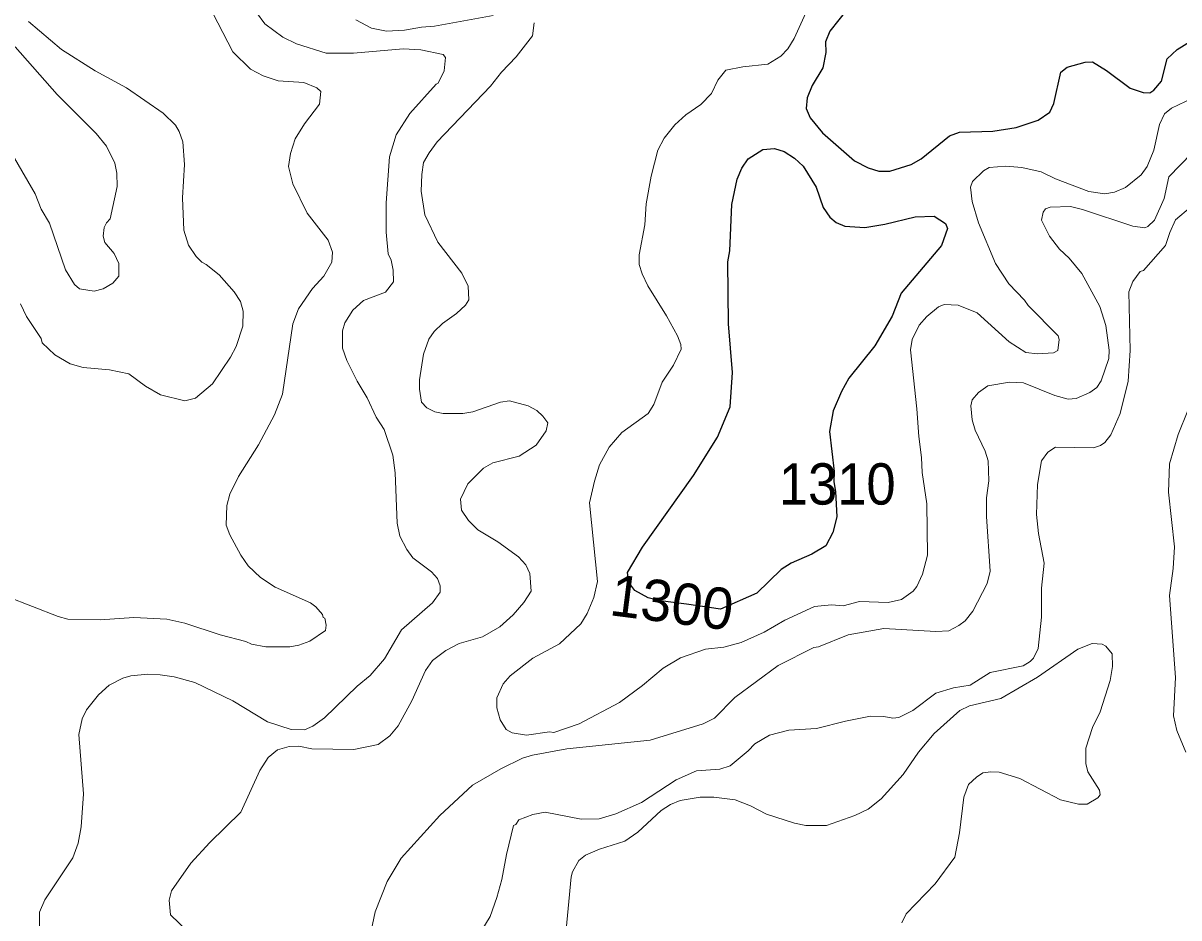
# Model space of a CAD drawing. Extents: x 598.3 to 623.2, y 6902.2 to 6930.1.
# Drawn here: x 601.756 to 603.994, y 6904.444 to 6906.176 of the extents above; entities that cross this region are included whole.
import ezdxf
from ezdxf.enums import TextEntityAlignment as Align

# ---------------------------------------------------------------- set-up
doc = ezdxf.new("R2010")
doc.units = 0
doc.header["$LTSCALE"] = 0.032
doc.layers.add('1', color=7, linetype='Continuous', lineweight=25)
doc.layers.add('2', color=7, linetype='Continuous', lineweight=13)
doc.layers.add('21', color=7, linetype='Continuous')
doc.layers.add('61', color=7, linetype='Continuous')

msp = doc.modelspace()

# ---------------------------------------------------------------- linework, layer by layer
at = {"layer": '1'}
for points in [[(603.3879, 6906.2489), (603.3182, 6906.1608), (603.3093, 6906.1398), (603.3101, 6906.1189), (603.3045, 6906.0898), (603.2839, 6906.055), (603.2737, 6906.0312), (603.2722, 6906.0105), (603.2799, 6905.9925), (603.3037, 6905.9635), (603.3655, 6905.9091), (603.3919, 6905.8956), (603.413, 6905.8891), (603.4343, 6905.8891)], [(603.4343, 6905.8891), (603.4754, 6905.9025), (603.4947, 6905.9134), (603.5499, 6905.9578), (603.5693, 6905.9649), (603.6335, 6905.9668), (603.6785, 6905.974), (603.7213, 6905.9882), (603.7438, 6906.0036), (603.7514, 6906.0204), (603.7652, 6906.0809), (603.7778, 6906.0905), (603.8126, 6906.1003), (603.8267, 6906.1008), (603.8537, 6906.0843), (603.8995, 6906.0502), (603.9249, 6906.042), (603.9376, 6906.0412), (603.9455, 6906.046), (603.9602, 6906.064), (603.9713, 6906.1066), (603.9907, 6906.1249), (604.0231, 6906.1447)]]:
    msp.add_lwpolyline(points, dxfattribs=at)
msp.add_lwpolyline([(603.1882, 6905.9311), (603.2109, 6905.9334), (603.2293, 6905.9274), (603.2493, 6905.9143), (603.2661, 6905.899), (603.2915, 6905.8583), (603.3047, 6905.8192), (603.3178, 6905.8006), (603.3299, 6905.7901), (603.3469, 6905.783), (603.3858, 6905.7806), (603.4246, 6905.7871), (603.4829, 6905.8009), (603.5201, 6905.8025), (603.5422, 6905.7882), (603.5456, 6905.7784), (603.534, 6905.7452), (603.456, 6905.6529), (603.4389, 6905.6089), (603.4051, 6905.551), (603.3549, 6905.4886), (603.3406, 6905.4626), (603.3242, 6905.4251), (603.3175, 6905.3852), (603.3263, 6905.3081), (603.3256, 6905.2881), (603.3288, 6905.2693), (603.3312, 6905.2204), (603.324, 6905.1899), (603.31, 6905.1637), (603.283, 6905.1481), (603.2433, 6905.1307), (603.2236, 6905.1184), (603.1766, 6905.0723), (603.1064, 6905.0412), (603.0402, 6905.051), (602.9903, 6905.0573), (602.9658, 6905.0634), (602.9405, 6905.0773), (602.9284, 6905.0929), (602.9258, 6905.1122), (602.955, 6905.1616), (603.0536, 6905.3002), (603.1005, 6905.3744), (603.1246, 6905.4334), (603.1297, 6905.4998), (603.1216, 6905.5937), (603.1207, 6905.7138), (603.124, 6905.7349), (603.1281, 6905.8246), (603.1383, 6905.8741), (603.1474, 6905.8953), (603.1597, 6905.9133)], close=True, dxfattribs=at)
at = {"layer": '2'}
for points in [[(601.7242, 6905.0658), (601.8234, 6905.0268), (601.8421, 6905.0221), (601.9051, 6905.0205), (601.9699, 6905.0254), (602.0339, 6905.022), (602.069, 6905.014), (602.137, 6904.9914), (602.1872, 6904.9784), (602.1977, 6904.9734), (602.2258, 6904.9687), (602.2722, 6904.9687), (602.2897, 6904.9719), (602.3109, 6904.9794), (602.3413, 6905.0001), (602.3428, 6905.0105), (602.3397, 6905.024), (602.3366, 6905.0253), (602.3355, 6905.0309), (602.3223, 6905.0457), (602.3119, 6905.0533), (602.2439, 6905.0838), (602.2157, 6905.1024), (602.1916, 6905.1254), (602.177, 6905.1457), (602.1557, 6905.1851), (602.1487, 6905.2037), (602.1499, 6905.2422), (602.1557, 6905.264), (602.173, 6905.2983), (602.2116, 6905.3594), (602.2424, 6905.4179), (602.2583, 6905.4576), (602.2779, 6905.5939), (602.2892, 6905.623), (602.3163, 6905.662), (602.338, 6905.6859), (602.3534, 6905.7129), (602.3549, 6905.7328), (602.3463, 6905.7558), (602.3058, 6905.8079), (602.2779, 6905.865), (602.2693, 6905.8985), (602.2733, 6905.9233), (602.2827, 6905.9517), (602.3006, 6905.9811), (602.3296, 6906.0193), (602.3323, 6906.0434), (602.3248, 6906.051), (602.2991, 6906.0614), (602.2499, 6906.0645), (602.2204, 6906.0742), (602.196, 6906.087), (602.1617, 6906.1207), (602.1133, 6906.214)], [(601.7662, 6906.179), (601.8298, 6906.1248), (601.8955, 6906.084), (601.9562, 6906.0508), (602.0267, 6906.0019), (602.051, 6905.9785), (602.0582, 6905.9662), (602.0651, 6905.9462), (602.0684, 6905.902), (602.0643, 6905.8376), (602.0669, 6905.775), (602.076, 6905.7461), (602.091, 6905.7242), (602.1018, 6905.7132), (602.1104, 6905.7088), (602.1353, 6905.6887), (602.1647, 6905.6559), (602.1764, 6905.6373), (602.1817, 6905.6186), (602.1809, 6905.5895), (602.1683, 6905.5499), (602.1573, 6905.5294), (602.1227, 6905.4779), (602.0893, 6905.4501), (602.0687, 6905.4447), (602.0215, 6905.4563), (601.9924, 6905.4733), (601.9602, 6905.4973), (601.9233, 6905.5046), (601.8717, 6905.5094), (601.8466, 6905.5162), (601.8168, 6905.5336), (601.7923, 6905.5567), (601.7907, 6905.5652), (601.7622, 6905.608), (601.7506, 6905.6324)], [(602.043, 6904.496), (602.0806, 6904.5493), (602.1172, 6904.5892), (602.1771, 6904.6484), (602.2144, 6904.7288), (602.2302, 6904.7539), (602.2481, 6904.7687), (602.2711, 6904.7751), (602.2894, 6904.776), (602.3151, 6904.7712), (602.3959, 6904.7695), (602.4434, 6904.7794), (602.4657, 6904.7961), (602.482, 6904.8157), (602.5085, 6904.8637), (602.5349, 6904.9228), (602.5486, 6904.9421), (602.5741, 6904.9612), (602.5999, 6904.9746), (602.6454, 6904.9879), (602.6786, 6905.0074), (602.7045, 6905.0301), (602.7255, 6905.0542), (602.7394, 6905.0763), (602.737, 6905.1106), (602.7291, 6905.1273), (602.715, 6905.1429), (602.6753, 6905.172), (602.6363, 6905.195), (602.6182, 6905.2129), (602.6044, 6905.2333), (602.6027, 6905.2544), (602.6171, 6905.2839), (602.6473, 6905.3143), (602.665, 6905.3248), (602.7162, 6905.3376), (602.749, 6905.3587), (602.7685, 6905.3869), (602.7717, 6905.4024), (602.7623, 6905.4153), (602.7503, 6905.4263), (602.7336, 6905.435), (602.6974, 6905.4446), (602.6803, 6905.4419), (602.6265, 6905.4236), (602.6073, 6905.4204), (602.569, 6905.4204), (602.5528, 6905.4237), (602.5372, 6905.4309), (602.5273, 6905.442), (602.5234, 6905.4676), (602.5233, 6905.4853), (602.5312, 6905.5352), (602.5413, 6905.5638), (602.5516, 6905.5789), (602.5677, 6905.5942), (602.595, 6905.6135), (602.6122, 6905.6298), (602.619, 6905.6403), (602.6173, 6905.667), (602.605, 6905.6918), (602.5587, 6905.7521), (602.5338, 6905.8048), (602.5266, 6905.8508), (602.5278, 6905.8831), (602.5313, 6905.9063), (602.5418, 6905.925), (602.5577, 6905.9462), (602.6605, 6906.0538), (602.6821, 6906.0809), (602.7105, 6906.111), (602.7419, 6906.1514), (602.7451, 6906.1769)], [(602.2078, 6906.1964), (602.2238, 6906.175), (602.2584, 6906.149), (602.2849, 6906.1358), (602.3423, 6906.1182), (602.3955, 6906.1182), (602.4914, 6906.1263), (602.5261, 6906.1246), (602.569, 6906.1151), (602.5734, 6906.1092), (602.5711, 6906.0834), (602.5597, 6906.0599), (602.5556, 6906.0581), (602.5043, 6906.0012), (602.4778, 6905.9598), (602.4651, 6905.9171), (602.4587, 6905.8284), (602.4586, 6905.7712), (602.4625, 6905.7296), (602.4684, 6905.7174), (602.4724, 6905.6978), (602.473, 6905.6753), (602.4572, 6905.6548), (602.4146, 6905.6392), (602.394, 6905.6204), (602.3784, 6905.5958), (602.3745, 6905.5804), (602.3745, 6905.547), (602.3825, 6905.5231), (602.4027, 6905.4828), (602.422, 6905.4506), (602.4391, 6905.413), (602.4546, 6905.3894), (602.4714, 6905.3392), (602.4764, 6905.3052), (602.48, 6905.2078), (602.4854, 6905.1825), (602.4989, 6905.1568), (602.5105, 6905.141), (602.5466, 6905.1137), (602.5581, 6905.1005)], [(602.6661, 6906.191), (602.5523, 6906.17), (602.5272, 6906.1683), (602.494, 6906.1622), (602.4595, 6906.1603), (602.4305, 6906.1662), (602.4001, 6906.1822)], [(603.4964, 6905.3057), (603.506, 6905.2453), (603.5069, 6905.1459), (603.4973, 6905.1093), (603.4861, 6905.0849), (603.4794, 6905.0764), (603.457, 6905.0603), (603.4311, 6905.0545), (603.3755, 6905.056), (603.344, 6905.048), (603.3211, 6905.0497), (603.288, 6905.0465), (603.2305, 6905.0199), (603.1905, 6904.9965), (603.1464, 6904.9769), (603.1129, 6904.9675), (603.0769, 6904.9636), (603.0288, 6904.9474), (602.9953, 6904.9273), (602.955, 6904.8935), (602.9107, 6904.8609), (602.8327, 6904.8192), (602.7835, 6904.8028), (602.7751, 6904.8035), (602.7308, 6904.7971), (602.7025, 6904.8019), (602.6911, 6904.8084), (602.6797, 6904.8269), (602.673, 6904.8505), (602.6732, 6904.8698), (602.6854, 6904.8966), (602.6988, 6904.9125), (602.7425, 6904.9467), (602.7942, 6904.9742), (602.8354, 6905.0127), (602.8478, 6905.0332), (602.8612, 6905.0642), (602.8682, 6905.0952), (602.8528, 6905.2475), (602.8619, 6905.2894), (602.8721, 6905.3206), (602.8905, 6905.355), (602.9151, 6905.3831), (602.9664, 6905.4199), (602.9769, 6905.4379), (602.9935, 6905.4808), (603.015, 6905.5139), (603.0299, 6905.5449), (603.0292, 6905.5539), (603.0226, 6905.5707), (603.0016, 6905.6092), (602.9653, 6905.6672), (602.9544, 6905.6907), (602.949, 6905.7087), (602.9484, 6905.7277), (602.9597, 6905.7857), (602.9622, 6905.8262), (602.9716, 6905.88), (602.9848, 6905.9298), (602.9968, 6905.9536), (603.0175, 6905.9793), (603.0392, 6905.9985), (603.0683, 6906.0187), (603.0889, 6906.0399), (603.1012, 6906.0653), (603.1162, 6906.0852), (603.1494, 6906.0915), (603.198, 6906.0963), (603.2232, 6906.1118), (603.2364, 6906.126), (603.2486, 6906.1465), (603.2717, 6906.1959)], [(601.7393, 6905.9145), (601.7793, 6905.8456), (601.7909, 6905.816), (601.8068, 6905.7889), (601.8375, 6905.6986), (601.8549, 6905.6702), (601.8647, 6905.6616), (601.8931, 6905.6568), (601.9109, 6905.6617), (601.9292, 6905.6725), (601.9413, 6905.6859), (601.9413, 6905.7109), (601.9318, 6905.7302), (601.9141, 6905.7512), (601.9105, 6905.7634), (601.9129, 6905.7803), (601.9172, 6905.7895), (601.9242, 6905.7968), (601.9381, 6905.8597), (601.9374, 6905.8856), (601.9333, 6905.905), (601.917, 6905.9376), (601.8972, 6905.9624), (601.8217, 6906.0378), (601.74, 6906.1301)], [(604.0199, 6906.0306), (603.9794, 6906.0111), (603.9663, 6906.0006), (603.9562, 6905.98), (603.9453, 6905.9303), (603.9325, 6905.8985), (603.921, 6905.8823), (603.8904, 6905.8581), (603.869, 6905.8485), (603.8504, 6905.8454), (603.8195, 6905.8498), (603.7549, 6905.8744), (603.7269, 6905.8883), (603.6899, 6905.8965), (603.6585, 6905.8988), (603.6263, 6905.8964), (603.6153, 6905.8898), (603.5942, 6905.8694), (603.5903, 6905.8587), (603.5935, 6905.8307), (603.606, 6905.7895), (603.6388, 6905.7109), (603.6644, 6905.6713), (603.6951, 6905.6394), (603.7018, 6905.6293), (603.7599, 6905.5705), (603.7618, 6905.5633), (603.7595, 6905.542), (603.7511, 6905.5378), (603.7202, 6905.5354), (603.6973, 6905.5386), (603.665, 6905.5591), (603.6032, 6905.6154), (603.5663, 6905.6301), (603.5391, 6905.631), (603.5285, 6905.627), (603.506, 6905.608), (603.4912, 6905.5914), (603.4776, 6905.5634), (603.4738, 6905.5433), (603.4867, 6905.429), (603.49, 6905.3754), (603.4956, 6905.3351), (603.4964, 6905.3057)], [(604.0192, 6905.9244), (603.9746, 6905.8786), (603.9652, 6905.8362), (603.9464, 6905.7944), (603.9336, 6905.7824), (603.9278, 6905.7798), (603.9044, 6905.7828), (603.8075, 6905.8155), (603.784, 6905.821), (603.7445, 6905.8195), (603.7358, 6905.8167), (603.7309, 6905.81), (603.7279, 6905.7944), (603.7432, 6905.7635), (603.7628, 6905.7384), (603.7813, 6905.7207), (603.8057, 6905.6913), (603.8407, 6905.6276), (603.8526, 6905.5909), (603.859, 6905.5429), (603.8583, 6905.527), (603.8432, 6905.4836), (603.8347, 6905.4707), (603.8213, 6905.461), (603.7948, 6905.449), (603.7797, 6905.4479), (603.7539, 6905.4549), (603.6929, 6905.4795), (603.6661, 6905.4811), (603.6237, 6905.4738), (603.6056, 6905.4608), (603.5937, 6905.4464), (603.591, 6905.4351), (603.5936, 6905.408), (603.5995, 6905.388), (603.6189, 6905.3474), (603.6243, 6905.3284), (603.6258, 6905.2895), (603.6214, 6905.2566), (603.621, 6905.2208), (603.6283, 6905.1147), (603.6227, 6905.0912), (603.5951, 6905.0375), (603.5797, 6905.0188), (603.5679, 6905.0096), (603.5481, 6904.9992), (603.5234, 6904.9978), (603.4227, 6905.0042), (603.3531, 6904.9913), (603.2962, 6904.9686), (603.287, 6904.9671), (603.2176, 6904.9325), (603.1341, 6904.8703), (603.0948, 6904.8303), (603.0728, 6904.8196), (602.97, 6904.7874), (602.8089, 6904.7711), (602.7422, 6904.7589), (602.7228, 6904.7531), (602.681, 6904.7321), (602.6258, 6904.7003), (602.5626, 6904.642), (602.4881, 6904.5595), (602.4609, 6904.5143), (602.4373, 6904.4553), (602.4262, 6904.4028)], [(603.1246, 6904.7378), (603.1598, 6904.7672), (603.1725, 6904.7808), (603.2012, 6904.7971), (603.2387, 6904.8068), (603.2922, 6904.81), (603.3485, 6904.8246), (603.3968, 6904.8342), (603.4227, 6904.8334), (603.4396, 6904.8303), (603.4516, 6904.8314), (603.4786, 6904.845), (603.5229, 6904.8786), (603.5571, 6904.8893), (603.5897, 6904.8942), (603.6283, 6904.9184), (603.6926, 6904.9313), (603.7061, 6904.9397), (603.7125, 6904.9467), (603.7214, 6904.965), (603.7278, 6905.0259), (603.7279, 6905.0821), (603.7327, 6905.1303), (603.7219, 6905.188), (603.7182, 6905.2247), (603.7198, 6905.2828), (603.7276, 6905.3283), (603.7402, 6905.3452), (603.7546, 6905.3547), (603.8287, 6905.3536), (603.8418, 6905.358), (603.8503, 6905.3641), (603.8621, 6905.3788), (603.8802, 6905.4201), (603.8955, 6905.483), (603.8995, 6905.542), (603.8971, 6905.6559), (603.9045, 6905.6756), (603.9187, 6905.6952), (603.9253, 6905.6972), (603.9678, 6905.7458), (603.976, 6905.7705), (603.9876, 6905.7951), (604.0161, 6905.8194)], [(604.0113, 6905.4263), (603.9926, 6905.3793), (603.9756, 6905.323), (603.974, 6905.2681), (603.9854, 6905.1621), (603.983, 6905.1199), (603.9756, 6905.0677), (603.987, 6904.9089), (603.9837, 6904.8349), (603.9898, 6904.8063), (604.0076, 6904.7646)], [(602.5581, 6905.1005), (602.563, 6905.0863), (602.563, 6905.0741), (602.5482, 6905.0535), (602.4887, 6905.0011), (602.4552, 6904.945), (602.428, 6904.913), (602.4025, 6904.8924), (602.3395, 6904.8308), (602.3167, 6904.8147), (602.3005, 6904.8079), (602.2746, 6904.8084), (602.229, 6904.8234), (602.1618, 6904.8641), (602.0885, 6904.8991), (602.0485, 6904.9103), (602.0213, 6904.9144), (601.997, 6904.9152), (601.9643, 6904.912), (601.9487, 6904.9075), (601.9224, 6904.894), (601.9019, 6904.8756), (601.8783, 6904.8467), (601.8702, 6904.8289), (601.8633, 6904.7989), (601.8725, 6904.684), (601.8684, 6904.6197), (601.8623, 6904.5883), (601.8521, 6904.5597), (601.7979, 6904.4787), (601.7876, 6904.4549), (601.7872, 6904.4244)], [(603.8265, 6904.8122), (603.8416, 6904.8425), (603.8606, 6904.9029), (603.8655, 6904.9304), (603.8647, 6904.9546), (603.8522, 6904.9698), (603.8451, 6904.9734), (603.8259, 6904.9751), (603.7981, 6904.9637), (603.7198, 6904.9098), (603.6488, 6904.8681), (603.5884, 6904.8539), (603.5699, 6904.8448), (603.5202, 6904.8006), (603.4894, 6904.7646), (603.4597, 6904.7215), (603.4173, 6904.6742), (603.3924, 6904.6542), (603.3663, 6904.6417), (603.3113, 6904.6222), (603.2716, 6904.6222), (603.2498, 6904.6267), (603.195, 6904.6446), (603.1643, 6904.6608), (603.1343, 6904.6724), (603.093, 6904.6772), (603.0668, 6904.6773), (603.028, 6904.6708), (603.0091, 6904.6631), (602.9912, 6904.6512), (602.9463, 6904.6097), (602.9206, 6904.5921), (602.8717, 6904.5766), (602.8447, 6904.5647), (602.832, 6904.5544), (602.8199, 6904.5329), (602.817, 6904.5233), (602.8042, 6904.3866)], [(603.4576, 6904.4339), (603.4656, 6904.4513), (603.522, 6904.5094), (603.5602, 6904.5613), (603.5692, 6904.6082), (603.5771, 6904.6771), (603.5864, 6904.7015), (603.6019, 6904.7163), (603.6139, 6904.7241), (603.6294, 6904.7266), (603.6459, 6904.7259), (603.6858, 6904.7132), (603.7643, 6904.6724), (603.7997, 6904.6635), (603.8165, 6904.6635), (603.8371, 6904.6757), (603.8412, 6904.6815), (603.8403, 6904.6911), (603.8178, 6904.7261), (603.8138, 6904.7423), (603.8137, 6904.7722), (603.8265, 6904.8122)], [(602.6298, 6904.3968), (602.6599, 6904.446), (602.6733, 6904.4827), (602.6828, 6904.5178), (602.6918, 6904.5666), (602.7055, 6904.6227), (602.7099, 6904.6244), (602.7159, 6904.6332), (602.7425, 6904.644), (602.7665, 6904.648), (602.8361, 6904.6344), (602.8709, 6904.6352), (602.9033, 6904.6449), (602.9535, 6904.6672), (603.0202, 6904.7111), (603.06, 6904.7282), (603.1052, 6904.7314), (603.1246, 6904.7378)], [(602.1224, 6904.3715), (602.0411, 6904.4497), (602.0385, 6904.4779), (602.043, 6904.496)]]:
    msp.add_lwpolyline(points, dxfattribs=at)

# ---------------------------------------------------------------- texts
at = {"layer": '21', "width": 0.95}
msp.add_text('1310', height=0.08, dxfattribs=at).set_placement((603.2192, 6905.2438))
at = {"layer": '61'}
msp.add_text('1300', height=0.08, rotation=352.725, dxfattribs=at).set_placement((603.0072, 6905.0149), align=Align.CENTER)

doc.saveas('drawing.dxf')
